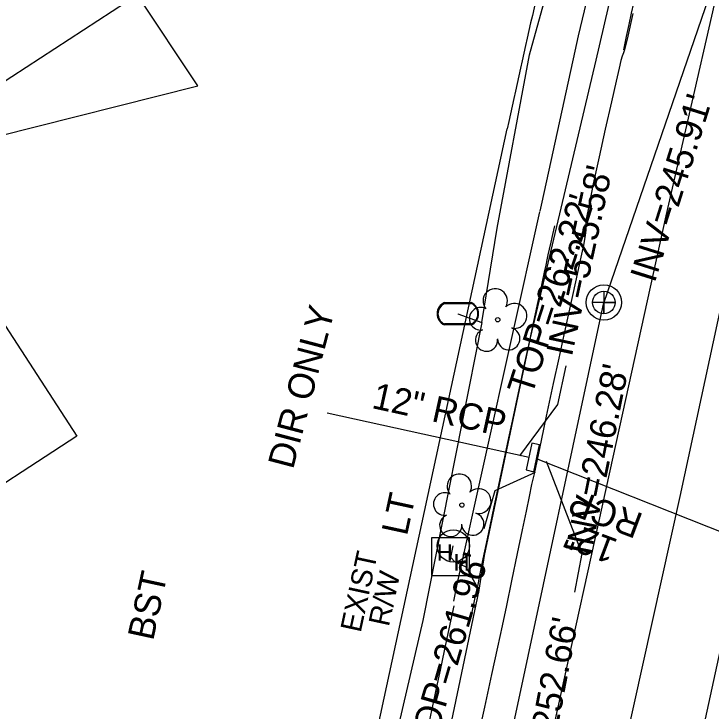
# Model space of a CAD drawing. Extents: x 2100323 to 2109811, y 740376 to 749755.
# Drawn here: x 2106188.3 to 2106294.6, y 744204.7 to 744311 of the extents above; entities that cross this region are included whole.
import ezdxf

# ---------------------------------------------------------------- set-up
doc = ezdxf.new("R2010")
doc.units = 0
for name, color, linetype in [('Exist Building', 7, 'Continuous'), ('Exist Right of Way Line', 7, 'Continuous'), ('Exist Right of Way Line Text', 7, 'Continuous'), ('Exist Roads Change in Surface', 7, 'Continuous'), ('Exist Roads EOP', 7, 'Continuous'), ('Exist Roads EOP Other', 7, 'Continuous'), ('Exist Roads EOP Other Text', 7, 'Continuous'), ('Exist Roads EOT', 7, 'Continuous'), ('Exist Structure Minor Catch Basin', 7, 'Continuous'), ('Exist Structure Minor Catch Basin Top Elevation', 7, 'Continuous'), ('Exist Structure Minor Pipes RCP 12 Inch', 7, 'Continuous'), ('Exist Structure Minor Pipes RCP 12 Inch Invert', 7, 'Continuous'), ('Exist Structure Minor Pipes RCP 12 Inch Leader', 7, 'Continuous'), ('Exist Structure Minor Pipes RCP 12 Inch Text', 7, 'Continuous'), ('Exist Utilities Other Pole CELL', 7, 'Continuous'), ('Exist Utilities Other Pole Text', 7, 'Continuous'), ('Exist Utilities Power Hand Hole CELL', 7, 'Continuous'), ('Exist Utilities Power UG Cable SUE LOS B', 7, 'Continuous'), ('Exist Utilities Sanitary Sewer Manhole CELL', 7, 'Continuous'), ('Exist Utilities Sanitary Sewer Manhole Text', 7, 'Continuous'), ('Exist Utilities Sanitary Sewer UG Line', 7, 'Continuous'), ('Exist Utilities Sanitary Sewer UG Line Invert Elevation', 7, 'Continuous'), ('Exist Utilities Water Meter CELL', 7, 'Continuous'), ('Exist Utilities Water UG Line SUE LOS B', 7, 'Continuous'), ('Exist Vegetation Tree CELL', 7, 'Continuous')]:
    doc.layers.add(name, color=color, linetype=linetype)

msp = doc.modelspace()

# ---------------------------------------------------------------- linework, layer by layer
at = {"layer": 'Exist Building'}
msp.add_lwpolyline([(2106207.64, 744314.26), (2106166.08, 744287.16), (2106181.31, 744263.8), (2106185.05, 744266.24), (2106197.87, 744246.59), (2106178.69, 744234.09), (2106176.01, 744238.2), (2106166.17, 744231.79), (2106138.68, 744273.96), (2106162.59, 744289.55), (2106147.52, 744312.65), (2106190.44, 744340.63)], close=True, dxfattribs=at)
at = {"layer": 'Exist Right of Way Line'}
msp.add_line((2106209.76, 744044.6), (2106263.47, 744293.46), dxfattribs=at)
msp.add_arc((2107713.46, 743980.47), 1483.38, 166.35744, 167.81942, dxfattribs=at)
at = {"layer": 'Exist Roads Change in Surface'}
msp.add_lwpolyline([(2106166.42, 744286.65), (2106185.65, 744292.29), (2106216.33, 744300.04), (2106207.11, 744313.92)], dxfattribs=at)
at = {"layer": 'Exist Roads EOP'}
msp.add_lwpolyline([(2106282.63, 744311.06), (2106281.87, 744307.61), (2106281.43, 744305.72), (2106281.32, 744305.35), (2106281.2, 744305.04), (2106281.1, 744304.8), (2106280.99, 744304.56), (2106280.81, 744303.89), (2106280.53, 744302.73), (2106280.08, 744300.75), (2106279.36, 744297.6), (2106278.43, 744293.44), (2106277.5, 744289.21), (2106276.61, 744285.07), (2106275.91, 744281.67), (2106275.53, 744279.69), (2106275.45, 744278.97), (2106275.44, 744278.53), (2106275.45, 744278.37), (2106275.47, 744278.23), (2106275.48, 744278.04), (2106275.37, 744277.18), (2106275.09, 744275.71), (2106274.61, 744273.42), (2106273.89, 744270.12), (2106272.98, 744265.98), (2106272.12, 744262.05), (2106271.34, 744258.5), (2106270.49, 744254.6), (2106269.44, 744249.62), (2106268.66, 744245.93), (2106267.57, 744240.85), (2106267.2, 744239.19), (2106266.82, 744237.37), (2106266.36, 744235.13), (2106265.77, 744232.29), (2106265.02, 744228.69), (2106264.14, 744224.51), (2106263.36, 744220.78), (2106262.71, 744217.66), (2106262.02, 744214.39), (2106261.11, 744210.21), (2106260.02, 744205.27), (2106258.96, 744200.44)], dxfattribs=at)
at = {"layer": 'Exist Roads EOP Other'}
for points in [[(2106281.26, 744305.53), (2106281.69, 744307.53), (2106282.09, 744309.38), (2106282.45, 744311.09), (2106282.79, 744312.66), (2106283.1, 744314.08), (2106283.38, 744315.43), (2106283.67, 744316.76), (2106283.96, 744318.08), (2106284.24, 744319.39), (2106284.53, 744320.69), (2106284.79, 744321.9), (2106285.02, 744322.91), (2106285.2, 744323.75), (2106285.35, 744324.4), (2106285.46, 744324.88), (2106285.59, 744325.42), (2106285.79, 744326.28), (2106286.07, 744327.47), (2106286.42, 744328.99), (2106286.81, 744330.69)], [(2106273.85, 744305.29), (2106274.36, 744307.65), (2106277.47, 744320.62)], [(2106268.5, 744280.93), (2106268.8, 744282.3), (2106273.85, 744305.29)], [(2106255.34, 744221.44), (2106255.82, 744223.75), (2106268.47, 744280.82)], [(2106270.71, 744278.69), (2106270.4, 744277.36), (2106270.14, 744276.18), (2106269.9, 744275.13), (2106269.7, 744274.23), (2106269.54, 744273.47), (2106269.37, 744272.66), (2106269.14, 744271.62), (2106268.87, 744270.36), (2106268.54, 744268.86), (2106268.16, 744267.12), (2106267.75, 744265.26), (2106267.33, 744263.34), (2106266.91, 744261.38), (2106266.48, 744259.37), (2106266.04, 744257.32), (2106265.57, 744255.08), (2106265.02, 744252.49), (2106264.39, 744249.57), (2106263.69, 744246.31), (2106262.91, 744242.71), (2106262.14, 744239.1), (2106261.43, 744235.81), (2106260.81, 744232.85), (2106260.26, 744230.21), (2106259.78, 744227.89), (2106259.36, 744225.83), (2106258.98, 744223.94), (2106258.62, 744222.24), (2106258.31, 744220.72), (2106258.06, 744219.56)], [(2106249.44, 744192.54), (2106250.14, 744195.86), (2106250.77, 744198.89), (2106251.34, 744201.61), (2106251.86, 744204.04), (2106252.31, 744206.17), (2106252.77, 744208.34), (2106253.32, 744210.9), (2106253.94, 744213.85), (2106254.65, 744217.18), (2106255.39, 744220.7)]]:
    msp.add_lwpolyline(points, dxfattribs=at)
at = {"layer": 'Exist Roads EOT'}
for points in [[(2106360.33, 744518.7), (2106342.53, 744471.76), (2106329.48, 744434.97), (2106316.89, 744395.31), (2106306.24, 744357.37), (2106296.39, 744318.46), (2106287.64, 744280.19), (2106279.15, 744241.29), (2106270.56, 744202.23), (2106262.42, 744164.45), (2106253.85, 744124.97), (2106245.38, 744086.82), (2106237.02, 744048.11), (2106228.42, 744008.75)], [(2106367.88, 744507.74), (2106353.18, 744468.58), (2106339.69, 744430.79), (2106327.46, 744391.96), (2106316.79, 744354.08), (2106307.17, 744315.64), (2106298.13, 744276.06), (2106289.78, 744237.4), (2106281.38, 744199.26), (2106273.11, 744160.93), (2106264.65, 744122.07), (2106256.34, 744084.47), (2106247.77, 744044.64), (2106239.36, 744006.16)], [(2106369.92, 744481.41), (2106363.87, 744465.02), (2106356.71, 744444.77), (2106351.91, 744431.12), (2106344.61, 744408.91), (2106338.44, 744389.21), (2106332.96, 744370.53), (2106327.14, 744349.3), (2106322.66, 744331.75), (2106318.46, 744314.86), (2106313.2, 744292.41), (2106308.87, 744273.02), (2106304.5, 744253.31), (2106292.16, 744196.43), (2106284.88, 744162.39), (2106275.72, 744121.26), (2106267.38, 744081.85), (2106259.56, 744045.17), (2106250.58, 744004.4)]]:
    msp.add_lwpolyline(points, dxfattribs=at)
at = {"layer": 'Exist Structure Minor Catch Basin'}
msp.add_lwpolyline([(2106267.22, 744245.52), (2106266.35, 744241.43), (2106267.53, 744241.16), (2106268.41, 744245.26)], close=True, dxfattribs=at)
at = {"layer": 'Exist Structure Minor Catch Basin Top Elevation'}
msp.add_lwpolyline([(2106267.76, 744241.04), (2106261.59, 744238.23), (2106259.92, 744232.47)], dxfattribs=at)
at = {"layer": 'Exist Structure Minor Pipes RCP 12 Inch'}
for p, q in [((2106266.85, 744243.33), (2106236.05, 744250.09)), ((2106267.91, 744243.2), (2106341.75, 744213.76))]:
    msp.add_line(p, q, dxfattribs=at)
at = {"layer": 'Exist Structure Minor Pipes RCP 12 Inch Leader'}
for points in [[(2106265.43, 744243.61), (2106271.19, 744251.44), (2106272.46, 744257.3)], [(2106269.41, 744242.77), (2106274.86, 744228.69), (2106273.73, 744222.8)]]:
    msp.add_lwpolyline(points, dxfattribs=at)
at = {"layer": 'Exist Utilities Other Pole CELL'}
msp.add_circle((2106255.26, 744229.84), 2.46, dxfattribs=at)
at = {"layer": 'Exist Utilities Power Hand Hole CELL'}
msp.add_line((2106254.91, 744228.08), (2106254.91, 744228.08), dxfattribs=at)
msp.add_lwpolyline([(2106251.96, 744225.35), (2106257.71, 744225.35), (2106257.71, 744231.1), (2106251.96, 744231.1), (2106251.96, 744225.35)], dxfattribs=at)
at = {"layer": 'Exist Utilities Power UG Cable SUE LOS B'}
for points in [[(2106259.2, 744223.11), (2106260.02, 744228.37), (2106267.04, 744261.59), (2106277.02, 744303.93), (2106286.71, 744345.59), (2106297.56, 744384.27), (2106296.35, 744385.38), (2106293.86, 744385.97), (2106293.39, 744385.62)], [(2106231.64, 744116.26), (2106233.03, 744118.33), (2106235.83, 744119.31), (2106236.94, 744121.23), (2106242.72, 744148.08), (2106252.79, 744192.52), (2106259.2, 744223.11), (2106257.22, 744226.6), (2106255.48, 744227.42), (2106254.91, 744228.08), (2106255.26, 744229.84)]]:
    msp.add_lwpolyline(points, dxfattribs=at)
at = {"layer": 'Exist Utilities Sanitary Sewer Manhole CELL'}
msp.add_lwpolyline([(2106278.22, 744268.7), (2106278.22, 744265.27), (2106278.22, 744266.98), (2106279.94, 744266.98), (2106276.51, 744266.98)], dxfattribs=at)
for radius in [2.69, 1.71]:
    msp.add_circle((2106278.22, 744266.98), radius, dxfattribs=at)
at = {"layer": 'Exist Utilities Sanitary Sewer UG Line'}
msp.add_line((2106222.03, 744004.79), (2106278.22, 744266.98), dxfattribs=at)
msp.add_lwpolyline([(2106383.84, 744574.41), (2106278.22, 744266.98)], dxfattribs=at)
at = {"layer": 'Exist Utilities Water Meter CELL'}
msp.add_line((2106255.96, 744265.26), (2106255.96, 744265.26), dxfattribs=at)
for points in [[(2106253.92, 744266.96), (2106258, 744266.96)], [(2106253.92, 744266.82), (2106258, 744266.82)], [(2106258, 744263.7), (2106253.9, 744263.7)], [(2106258, 744263.56), (2106253.9, 744263.56)]]:
    msp.add_lwpolyline(points, dxfattribs=at)
for centre, radius, start, end in [((2106254.65, 744265.26), 1.86, 113.178, 245.9794), ((2106254.66, 744265.25), 1.73, 115.3009, 243.7824), ((2106257.25, 744265.26), 1.86, 293.6483, 66.3084), ((2106257.27, 744265.26), 1.73, 295.1272, 64.8728)]:
    msp.add_arc(centre, radius, start, end, dxfattribs=at)
at = {"layer": 'Exist Utilities Water UG Line SUE LOS B'}
msp.add_line((2106255.96, 744265.26), (2106259.64, 744263.91), dxfattribs=at)
for points in [[(2106259.64, 744263.91), (2106261.96, 744278.31), (2106266.9, 744304.75), (2106282.03, 744359.34), (2106291.67, 744386.64), (2106306.12, 744434.99), (2106315.09, 744464.07)], [(2106259.64, 744263.91), (2106250.63, 744218.47), (2106238.16, 744164.84), (2106227.83, 744112.83), (2106219.3, 744071.19), (2106211.35, 744024.76)]]:
    msp.add_lwpolyline(points, dxfattribs=at)
at = {"layer": 'Exist Vegetation Tree CELL'}
for p, q in [((2106262.04, 744264.35), (2106262.04, 744264.35)), ((2106256.57, 744236.08), (2106256.57, 744236.08))]:
    msp.add_line(p, q, dxfattribs=at)
for centre in [(2106262.04, 744264.35), (2106256.57, 744236.08)]:
    msp.add_circle(centre, 0.326, dxfattribs=at)
for centre, radius, start, end in [((2106261.66, 744267.22), 1.86, 330.1651, 219.7134), ((2106259.44, 744264.5), 1.73, 62.6636, 279.3457), ((2106264.59, 744264.93), 1.9, 257.1011, 134.1999), ((2106263.72, 744261.45), 1.7, 181.2822, 74.56), ((2106260.34, 744261.22), 1.69, 111.5671, 6.231), ((2106256.19, 744238.95), 1.86, 330.1651, 219.7134), ((2106259.12, 744236.67), 1.9, 257.1011, 134.1999), ((2106253.97, 744236.23), 1.73, 62.6636, 279.3457), ((2106254.87, 744232.96), 1.69, 111.5671, 6.231), ((2106258.24, 744233.18), 1.7, 181.2822, 74.56)]:
    msp.add_arc(centre, radius, start, end, dxfattribs=at)

# ---------------------------------------------------------------- texts
at = {"layer": 'Exist Right of Way Line Text'}
for s, p in [('EXIST', (2106241.14, 744216.51)), ('R/W', (2106245.43, 744217.42))]:
    msp.add_text(s, height=3.2, rotation=77.8194, dxfattribs=at).set_placement(p)
at = {"layer": 'Exist Roads EOP Other Text'}
msp.add_text('BST', height=4, rotation=77.8136, dxfattribs=at).set_placement((2106209.5, 744215.27))
at = {"layer": 'Exist Structure Minor Catch Basin Top Elevation'}
msp.add_text("TOP=261.96'", height=4, rotation=73.8326, dxfattribs=at).set_placement((2106251.95, 744197.81))
at = {"layer": 'Exist Structure Minor Pipes RCP 12 Inch Invert'}
for s, rotation, p in [("INV=525.58'", 77.7669, (2106273.32, 744258.59)), ('DIR ONLY', 75.281, (2106230.82, 744241.4)), ("INV=252.66'", 79.2015, (2106268.82, 744189.58))]:
    msp.add_text(s, height=4, rotation=rotation, dxfattribs=at).set_placement(p)
at = {"layer": 'Exist Structure Minor Pipes RCP 12 Inch Text'}
for s, rotation, p in [('12" RCP', 347.6179, (2106242.68, 744250.9)), ('RCP', 159.365, (2106284.42, 744234.64)), ('12"', 159.365, (2106280.56, 744230.74))]:
    msp.add_text(s, height=4, rotation=rotation, dxfattribs=at).set_placement(p)
at = {"layer": 'Exist Utilities Other Pole Text'}
msp.add_text('LT', height=4, rotation=77.8136, dxfattribs=at).set_placement((2106248.2, 744231.27))
at = {"layer": 'Exist Utilities Power Hand Hole CELL'}
for p in [(2106252.75, 744227.61), (2106255.32, 744226.09)]:
    msp.add_text('H', height=2.5, dxfattribs=at).set_placement(p)
at = {"layer": 'Exist Utilities Sanitary Sewer Manhole Text'}
msp.add_text("TOP=262.22'", height=4, rotation=72.1143, dxfattribs=at).set_placement((2106267.23, 744252.61))
at = {"layer": 'Exist Utilities Sanitary Sewer UG Line Invert Elevation'}
for s, rotation, p in [("INV=245.91'", 72.5424, (2106285.96, 744269.84)), ("INV=246.28'", 78.5577, (2106276.2, 744228.24))]:
    msp.add_text(s, height=4, rotation=rotation, dxfattribs=at).set_placement(p)

doc.saveas('drawing.dxf')
